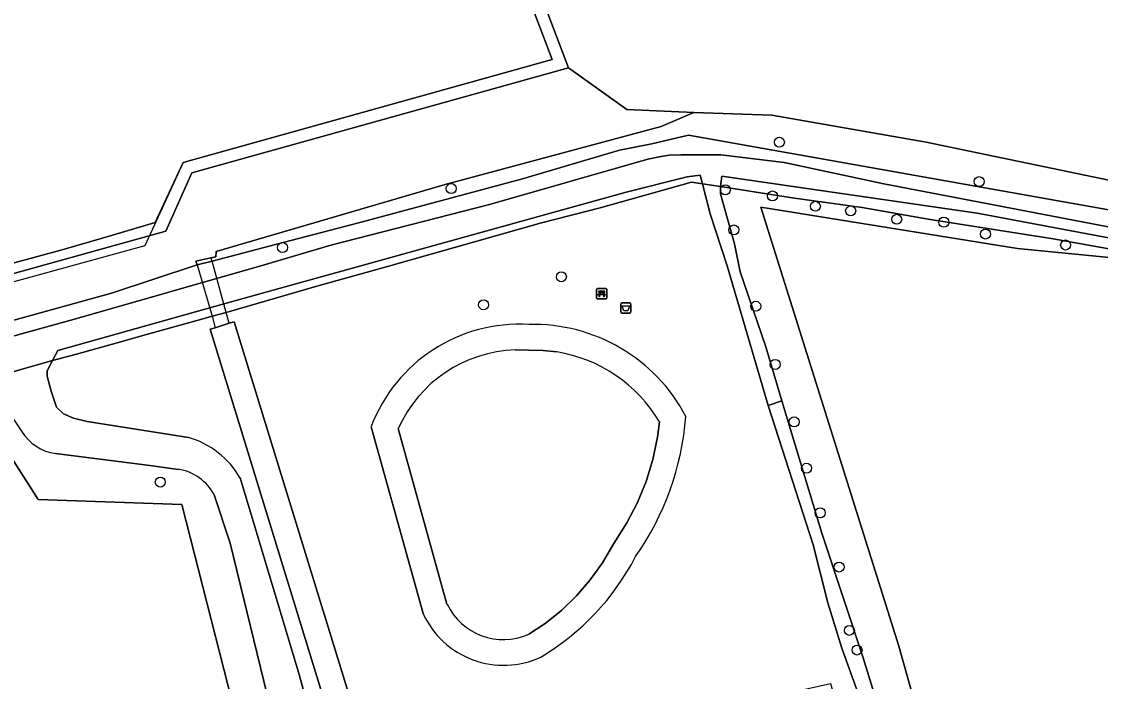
# Model space of a CAD drawing. Extents: x 164494 to 166241, y 382475 to 384495.
# Drawn here: x 164898.8 to 165004.2, y 383564.6 to 383629.1 of the extents above; entities that cross this region are included whole.
import ezdxf

# ---------------------------------------------------------------- set-up
doc = ezdxf.new("R2010")
doc.units = 0
for name, color, linetype in [('IMGEO_Afvalbak', 7, 'Continuous'), ('IMGEO_Bank', 7, 'Continuous'), ('IMGEO_Boom', 7, 'Continuous'), ('IMGEO_Bouwland', 7, 'Continuous'), ('IMGEO_Dek', 7, 'Continuous'), ('IMGEO_Erf', 7, 'Continuous'), ('IMGEO_Grasland_agrarisch', 7, 'Continuous'), ('IMGEO_Grasland_overig', 7, 'Continuous'), ('IMGEO_Groenvoorziening', 7, 'Continuous'), ('IMGEO_Haag', 7, 'Continuous'), ('IMGEO_Hek', 7, 'Continuous'), ('IMGEO_Loofbos', 7, 'Continuous'), ('IMGEO_Meer_plas_ven_vijver', 7, 'Continuous'), ('IMGEO_Oever', 7, 'Continuous'), ('IMGEO_Voetpad_open', 7, 'Continuous'), ('IMGEO_Waterloop', 7, 'Continuous')]:
    doc.layers.add(name, color=color, linetype=linetype)

msp = doc.modelspace()

# ---------------------------------------------------------------- linework, layer by layer
at = {"layer": 'IMGEO_Afvalbak'}
for p, q in [((164957.36, 383600.69), (164957.36, 383601.49)), ((164957.36, 383601.49), (164957.36, 383600.69)), ((164957.46, 383601.59), (164958.25, 383601.59)), ((164958.25, 383601.59), (164957.46, 383601.59)), ((164958.35, 383601.49), (164958.35, 383600.69)), ((164958.35, 383600.69), (164958.35, 383601.49)), ((164958.25, 383600.59), (164957.46, 383600.59)), ((164957.46, 383600.59), (164958.25, 383600.59))]:
    msp.add_line(p, q, dxfattribs=at)
msp.add_lwpolyline([(164957.5, 383601.31), (164958.2, 383601.31), (164958.05, 383600.83), (164957.65, 383600.83), (164957.5, 383601.31)], dxfattribs=at)
for centre, start, end in [((164957.46, 383601.49), 90, 180), ((164957.46, 383601.49), 90, 180), ((164958.25, 383601.49), 0, 90), ((164958.25, 383601.49), 360, 90), ((164957.46, 383600.69), 180, 270), ((164957.46, 383600.69), 180, 270), ((164958.25, 383600.69), 270, 0), ((164958.25, 383600.69), 270, 0)]:
    msp.add_arc(centre, 0.1, start, end, dxfattribs=at)
at = {"layer": 'IMGEO_Bank'}
for p, q in [((164955, 383602.07), (164955, 383602.91)), ((164955, 383602.91), (164955, 383602.07)), ((164955.07, 383602.99), (164955.91, 383602.99)), ((164955.91, 383602.99), (164955.07, 383602.99)), ((164955.99, 383602.92), (164955.99, 383602.08)), ((164955.99, 383602.08), (164955.99, 383602.92)), ((164955.92, 383601.99), (164955.08, 383601.99)), ((164955.08, 383601.99), (164955.92, 383601.99)), ((164955.3, 383602.5), (164955.3, 383602.6)), ((164955.69, 383602.39), (164955.3, 383602.39)), ((164955.64, 383602.61), (164955.35, 383602.61)), ((164955.35, 383602.6), (164955.35, 383602.5)), ((164955.35, 383602.49), (164955.64, 383602.49)), ((164955.64, 383602.5), (164955.64, 383602.6)), ((164955.69, 383602.6), (164955.69, 383602.5))]:
    msp.add_line(p, q, dxfattribs=at)
for points in [[(164955.24, 383602.39), (164955.1, 383602.39), (164955.21, 383602.49), (164955.3, 383602.49)], [(164955.3, 383602.61), (164955.21, 383602.61), (164955.21, 383602.77), (164955.78, 383602.77), (164955.78, 383602.61), (164955.69, 383602.61)], [(164955.29, 383602.38), (164955.29, 383602.18), (164955.25, 383602.18), (164955.25, 383602.38)], [(164955.69, 383602.49), (164955.78, 383602.49), (164955.89, 383602.39), (164955.75, 383602.39)], [(164955.74, 383602.38), (164955.74, 383602.18), (164955.7, 383602.18), (164955.7, 383602.38)]]:
    msp.add_lwpolyline(points, dxfattribs=at)
for centre, radius, start, end in [((164955.07, 383602.91), 0.0779, 92.4484, 184.2845), ((164955.07, 383602.91), 0.0779, 92.4484, 184.2845), ((164955.92, 383602.91), 0.0779, 2.4484, 94.2845), ((164955.92, 383602.91), 0.0779, 2.4484, 94.2845), ((164955.07, 383602.07), 0.0779, 182.4484, 274.2845), ((164955.07, 383602.07), 0.0779, 182.4484, 274.2845), ((164955.24, 383602.38), 0.00671, 2.8957, 87.1043), ((164955.3, 383602.38), 0.00671, 92.8957, 177.1043), ((164955.3, 383602.6), 0.00671, 2.8957, 87.1043), ((164955.3, 383602.5), 0.00671, 272.8957, 357.1043), ((164955.35, 383602.6), 0.00671, 92.8957, 177.1043), ((164955.35, 383602.5), 0.00671, 182.8957, 267.1043), ((164955.64, 383602.6), 0.00671, 2.8957, 87.1043), ((164955.64, 383602.5), 0.00671, 272.8957, 357.1043), ((164955.69, 383602.6), 0.00671, 92.8957, 177.1043), ((164955.69, 383602.5), 0.00671, 182.8957, 267.1043), ((164955.69, 383602.38), 0.00671, 2.8957, 87.1043), ((164955.75, 383602.38), 0.00671, 92.8957, 177.1043), ((164955.92, 383602.07), 0.0779, 272.4484, 4.2845), ((164955.92, 383602.07), 0.0779, 272.4484, 4.2845)]:
    msp.add_arc(centre, radius, start, end, dxfattribs=at)
at = {"layer": 'IMGEO_Boom'}
for centre in [(164972.86, 383617.29), (164992.39, 383613.44), (164940.79, 383612.76), (164967.58, 383612.64), (164972.19, 383612.04), (164976.38, 383611.03), (164979.83, 383610.58), (164984.33, 383609.76), (164968.41, 383608.72), (164988.94, 383609.48), (164993.01, 383608.32), (164924.3, 383607), (165000.84, 383607.25), (164951.55, 383604.15), (164943.95, 383601.41), (164970.55, 383601.27), (164972.45, 383595.58), (164974.31, 383589.97), (164975.52, 383585.44), (164912.35, 383584.09), (164976.85, 383581.08), (164978.7, 383575.79), (164979.7, 383569.6), (164980.45, 383567.68)]:
    msp.add_circle(centre, 0.489, dxfattribs=at)
at = {"layer": 'IMGEO_Bouwland'}
msp.add_lwpolyline([(164816.55, 383583.41), (164902.62, 383606.74), (164906.79, 383607.95), (164911.84, 383609.44), (164914.57, 383615.3), (164950.65, 383625.36), (164939.7, 383654.17), (164934.41, 383668.07), (164935.49, 383668.59), (164952.24, 383624.56), (164957.95, 383620.5), (164964.5, 383620.21), (164972.14, 383619.93), (164987.22, 383617.3), (165008.51, 383612.87)], dxfattribs=at)
at = {"layer": 'IMGEO_Dek'}
msp.add_lwpolyline([(164917.42, 383605.66), (164917.29, 383605.99), (164915.83, 383605.67), (164915.95, 383605.32), (164917.41, 383600.29), (164917.71, 383599.17), (164919.08, 383599.62), (164918.79, 383600.67)], close=True, dxfattribs=at)
at = {"layer": 'IMGEO_Erf'}
msp.add_lwpolyline([(164920.62, 383557.77), (164914.46, 383581.9), (164900.41, 383582.4), (164895.68, 383589.74), (164848.39, 383576.71), (164847.12, 383581.32), (164808.73, 383571.24), (164817.84, 383532.83)], dxfattribs=at)
at = {"layer": 'IMGEO_Grasland_agrarisch'}
for points in [[(164974.35, 383611.81), (164970.6, 383612.41), (164967.11, 383612.96), (164967.11, 383612.24), (164968.48, 383607.36), (164969.03, 383604.62), (164971.54, 383597.29), (164973.11, 383592.03), (164977, 383579.1), (164981.06, 383566.91), (164989.48, 383539.45), (164997.4, 383510.55), (164997.74, 383510.6), (164995.51, 383518.81), (164998.25, 383519.23), (164984.55, 383568.05), (164971.06, 383610.94), (164996.14, 383606.9), (165015.42, 383605.02), (164999.61, 383607.84), (164987.41, 383609.77), (164980.94, 383610.91)], [(165015.42, 383605.02), (164996.14, 383606.9), (164971.06, 383610.94), (164984.55, 383568.05), (164998.25, 383519.23), (165000.55, 383511.04), (165036.43, 383516.65), (165037.14, 383516.76), (165035.14, 383525.13), (165030.59, 383544.75), (165021.01, 383586.79), (165023.61, 383587.29), (165022.62, 383592.14), (165019.44, 383591.92)]]:
    msp.add_lwpolyline(points, close=True, dxfattribs=at)
at = {"layer": 'IMGEO_Grasland_overig'}
for points in [[(165008.51, 383612.87), (164987.22, 383617.3), (164972.14, 383619.93), (164964.5, 383620.21), (164961.32, 383618.82), (164940.19, 383613.17), (164917.8, 383606.63), (164917.79, 383606.09), (164917.29, 383605.99), (164915.83, 383605.67), (164915.95, 383605.32), (164917.42, 383605.66), (164923.62, 383607.29), (164931.98, 383609.47), (164947.75, 383613.72), (164957.24, 383616.51), (164960.38, 383617.14), (164963.99, 383617.99), (165063.54, 383600.29)], [(164967.77, 383605.22), (164966.1, 383610.3), (164965.36, 383613.22), (164964.27, 383613.39), (164955.36, 383610.88), (164949.6, 383609.42), (164934.55, 383605.16), (164927.64, 383603.22), (164918.79, 383600.67), (164917.41, 383600.29), (164916.63, 383600.07), (164911, 383598.49), (164908.13, 383597.68), (164904.16, 383596.59), (164901.82, 383595.96), (164901.28, 383594.96), (164901.3, 383594.42), (164901.68, 383592.96), (164902.19, 383591.4), (164902.9, 383590.75), (164903.85, 383590.34), (164905.19, 383590), (164915.11, 383588.45)], [(165000.21, 383496.32), (165000, 383497.12), (164999.27, 383500), (164998.74, 383502.2), (164997.99, 383504.36), (164991.42, 383527.2), (164989.97, 383533.7), (164980.39, 383563.89), (164978.96, 383567.87), (164977.61, 383572.29), (164976.18, 383577.96), (164971.75, 383591.57), (164967.77, 383605.22)], [(164920.15, 383584.49), (164925.92, 383565.28), (164931.61, 383544.38), (164938.51, 383519.14), (164942.09, 383505.68), (164932.48, 383549.41), (164917.23, 383599.02), (164917.71, 383599.17), (164919.08, 383599.62), (164919.56, 383599.76), (164933.53, 383554.47), (164935.81, 383555.05), (164977.85, 383564.41), (164998.77, 383492.32), (164993.52, 383472.03), (164993.13, 383471.88), (164996.41, 383470.35), (164997.24, 383472.65), (164998.13, 383475.1), (165000, 383481.4), (165001.14, 383486.78)], [(164919.56, 383599.76), (164919.08, 383599.62), (164917.71, 383599.17), (164917.23, 383599.02), (164932.48, 383549.41), (164942.09, 383505.68)], [(164942.43, 383502.5), (164944.52, 383491.74), (164944.35, 383489.72), (164946.79, 383488.86), (164947, 383492.11), (164934.9, 383550.04), (164933.53, 383554.47), (164919.56, 383599.76)], [(164938.03, 383571.26), (164932.96, 383589.5)]]:
    msp.add_lwpolyline(points, dxfattribs=at)
for centre, radius, start, end in [((164947.45, 383584.02), 15.49, 86.5691, 159.2586), ((164948.84, 383582.67), 16.82, 27.7272, 91.5446), ((164936.21, 383592.63), 27.59, 324.994, 355.5601), ((164912.71, 383580.21), 8.58, 29.8844, 73.7449), ((164936.86, 383588.28), 24.77, 300.7736, 332.396), ((164945.89, 383574.82), 8.63, 204.3898, 294.9736)]:
    msp.add_arc(centre, radius, start, end, dxfattribs=at)
at = {"layer": 'IMGEO_Groenvoorziening'}
for points in [[(164815.99, 383581.68), (164912.9, 383608.61), (164915.43, 383614.29), (164952.24, 383624.56), (164935.49, 383668.59), (164934.41, 383668.07), (164939.7, 383654.17), (164950.65, 383625.36), (164914.57, 383615.3), (164911.84, 383609.44), (164906.79, 383607.95), (164902.62, 383606.74), (164816.55, 383583.41)], [(164807.84, 383574.95), (164907.59, 383602.56), (164915.95, 383605.32), (164915.83, 383605.67), (164917.29, 383605.99), (164917.79, 383606.09), (164917.8, 383606.63), (164940.19, 383613.17), (164961.32, 383618.82), (164964.5, 383620.21), (164957.95, 383620.5), (164952.24, 383624.56), (164915.43, 383614.29), (164912.9, 383608.61), (164815.99, 383581.68)]]:
    msp.add_lwpolyline(points, dxfattribs=at)
at = {"layer": 'IMGEO_Haag'}
msp.add_lwpolyline([(164815.99, 383581.68), (164912.9, 383608.61), (164915.43, 383614.29), (164952.24, 383624.56), (164935.49, 383668.59), (164934.41, 383668.07), (164939.7, 383654.17), (164950.65, 383625.36), (164914.57, 383615.3), (164911.84, 383609.44), (164906.79, 383607.95), (164902.62, 383606.74), (164816.55, 383583.41)], dxfattribs=at)
at = {"layer": 'IMGEO_Hek'}
msp.add_lwpolyline([(164939.7, 383654.17), (164950.65, 383625.36), (164914.57, 383615.3), (164910.85, 383607.16), (164817.05, 383581.41)], dxfattribs=at)
at = {"layer": 'IMGEO_Loofbos'}
for points in [[(164897.28, 383591.3), (164896.62, 383594.49), (164889.88, 383592.79), (164880.39, 383590.23), (164847.12, 383581.32), (164848.39, 383576.71), (164895.68, 383589.74), (164900.41, 383582.4), (164914.46, 383581.9), (164920.62, 383557.77)], [(164914.08, 383585.33), (164911.6, 383585.68), (164902.12, 383586.88)], [(164923.11, 383561.98), (164919.18, 383578.11), (164917.63, 383582.83)]]:
    msp.add_lwpolyline(points, dxfattribs=at)
for centre, radius, start, end in [((164902.69, 383591.37), 4.53, 210.6729, 262.8172), ((164913.38, 383580.59), 4.8, 27.8377, 81.6116)]:
    msp.add_arc(centre, radius, start, end, dxfattribs=at)
at = {"layer": 'IMGEO_Meer_plas_ven_vijver'}
for points in [[(164951.1, 383596.81), (164949.78, 383596.95), (164948.34, 383596.98), (164947.05, 383597)], [(164935.61, 383589.32), (164940.37, 383572.16)], [(164948.36, 383569.22), (164949.96, 383570.27), (164951.56, 383571.55), (164953.04, 383572.98), (164954.37, 383574.53), (164955.56, 383576.19), (164956.68, 383578.1), (164957.96, 383580.12), (164958.99, 383582.1), (164959.83, 383584.16), (164960.49, 383586.29), (164960.96, 383588.48), (164961.14, 383589.96)]]:
    msp.add_lwpolyline(points, dxfattribs=at)
for centre, radius, start, end in [((164947.44, 383584.05), 12.95, 91.717, 156.0021), ((164948.87, 383582.75), 14.23, 30.4446, 80.9827), ((164945.89, 383574.81), 6.11, 205.5993, 293.8573)]:
    msp.add_arc(centre, radius, start, end, dxfattribs=at)
at = {"layer": 'IMGEO_Oever'}
for points in [[(164963.99, 383617.99), (164960.38, 383617.14), (164957.24, 383616.51), (164947.75, 383613.72), (164931.98, 383609.47), (164923.62, 383607.29), (164917.42, 383605.66), (164915.95, 383605.32), (164907.59, 383602.56), (164807.84, 383574.95)], [(165064.87, 383597.04), (165005.54, 383607.85), (164992.18, 383610.36), (164967.25, 383613.99), (164967.11, 383612.96), (164970.6, 383612.41), (164974.35, 383611.81), (164980.94, 383610.91), (164987.41, 383609.77), (164999.61, 383607.84), (165015.42, 383605.02), (165020.18, 383604.17), (165026.22, 383603.09), (165042.23, 383600.26), (165045.91, 383599.47), (165047.75, 383599.22), (165063.67, 383596.42), (165064.85, 383596.21), (165066.11, 383595.98), (165066.32, 383597.46), (165066.62, 383599.75), (165063.54, 383600.29), (164963.99, 383617.99)], [(164808.07, 383573.74), (164839.5, 383582.44), (164881, 383593.65), (164904.2, 383600.06), (164922.41, 383605.28), (164929.02, 383607.23), (164944.53, 383611.21), (164959.99, 383615.65), (164961.1, 383615.87), (164962.08, 383616.04), (164963.23, 383616.06), (164964.57, 383616.06), (164967.13, 383616.07), (164973.33, 383615.3), (164983.07, 383613.24), (165005.7, 383608.91)], [(164947.05, 383597), (164948.34, 383596.98), (164949.78, 383596.95), (164951.1, 383596.81)], [(164932.96, 383589.5), (164938.03, 383571.26)], [(164940.37, 383572.16), (164935.61, 383589.32)], [(164961.14, 383589.96), (164960.96, 383588.48), (164960.49, 383586.29), (164959.83, 383584.16), (164958.99, 383582.1), (164957.96, 383580.12), (164956.68, 383578.1), (164955.56, 383576.19), (164954.37, 383574.53), (164953.04, 383572.98), (164951.56, 383571.55), (164949.96, 383570.27), (164948.36, 383569.22)]]:
    msp.add_lwpolyline(points, dxfattribs=at)
msp.add_lwpolyline([(164934.55, 383605.16), (164949.6, 383609.42), (164955.36, 383610.88), (164964.27, 383613.39), (164965.36, 383613.22), (164965.11, 383614.07), (164963.86, 383613.91), (164957.87, 383612.41), (164936.64, 383606.53), (164918.69, 383601.54), (164902.35, 383596.93), (164901.82, 383595.96), (164904.16, 383596.59), (164908.13, 383597.68), (164911, 383598.49), (164916.63, 383600.07), (164917.41, 383600.29), (164918.79, 383600.67), (164927.64, 383603.22)], close=True, dxfattribs=at)
for centre, radius, start, end in [((164947.45, 383584.02), 15.49, 86.5691, 159.2586), ((164948.84, 383582.67), 16.82, 27.7272, 91.5446), ((164947.44, 383584.05), 12.95, 91.717, 156.0021), ((164948.87, 383582.75), 14.23, 30.4446, 80.9827), ((164936.21, 383592.63), 27.59, 324.994, 355.5601), ((164936.86, 383588.28), 24.77, 300.7736, 332.396), ((164945.89, 383574.82), 8.63, 204.3898, 294.9736), ((164945.89, 383574.81), 6.11, 205.5993, 293.8573)]:
    msp.add_arc(centre, radius, start, end, dxfattribs=at)
at = {"layer": 'IMGEO_Voetpad_open'}
msp.add_lwpolyline([(164917.42, 383605.66), (164917.29, 383605.99), (164915.83, 383605.67), (164915.95, 383605.32), (164917.41, 383600.29), (164917.71, 383599.17), (164919.08, 383599.62), (164918.79, 383600.67)], close=True, dxfattribs=at)
at = {"layer": 'IMGEO_Waterloop'}
for points in [[(165005.7, 383608.91), (164983.07, 383613.24), (164973.33, 383615.3), (164967.13, 383616.07), (164964.57, 383616.06), (164963.23, 383616.06), (164962.08, 383616.04), (164961.1, 383615.87), (164959.99, 383615.65), (164944.53, 383611.21), (164929.02, 383607.23), (164922.41, 383605.28), (164904.2, 383600.06), (164881, 383593.65), (164839.5, 383582.44), (164808.07, 383573.74), (164808.48, 383572.19), (164892.39, 383594.31), (164896.43, 383595.39), (164896.62, 383594.49), (164901.82, 383595.96), (164902.35, 383596.93), (164918.69, 383601.54)], [(164918.69, 383601.54), (164936.64, 383606.53), (164957.87, 383612.41), (164963.86, 383613.91), (164965.11, 383614.07), (164965.36, 383613.22), (164967.11, 383612.96), (164967.25, 383613.99), (164992.18, 383610.36), (165005.54, 383607.85), (165064.87, 383597.04)], [(164901.82, 383595.96), (164896.62, 383594.49), (164897.28, 383591.3), (164898.79, 383589.06)], [(164915.11, 383588.45), (164905.19, 383590), (164903.85, 383590.34), (164902.9, 383590.75), (164902.19, 383591.4), (164901.68, 383592.96), (164901.3, 383594.42), (164901.28, 383594.96), (164901.82, 383595.96)], [(164973.11, 383592.03), (164971.75, 383591.57), (164976.18, 383577.96), (164977.61, 383572.29), (164978.96, 383567.87), (164980.39, 383563.89), (164989.97, 383533.7), (164991.42, 383527.2), (164997.99, 383504.36), (164998.74, 383502.2), (164999.27, 383500), (165000, 383497.12), (165000.21, 383496.32)], [(165001.14, 383486.78), (165000, 383481.4), (164998.13, 383475.1), (164997.24, 383472.65), (164996.41, 383470.35), (164997.61, 383470.12), (164998.57, 383473.94), (165000, 383477.73), (165002.11, 383484.47), (165002.38, 383489.05), (165001.51, 383495.11), (165000.29, 383500), (165000, 383501.06), (164997.4, 383510.55), (164989.48, 383539.45), (164981.06, 383566.91), (164977, 383579.1), (164973.11, 383592.03)], [(164902.12, 383586.88), (164911.6, 383585.68), (164914.08, 383585.33)], [(164942.09, 383505.68), (164938.51, 383519.14), (164931.61, 383544.38), (164925.92, 383565.28), (164920.15, 383584.49)], [(164917.63, 383582.83), (164919.18, 383578.11), (164923.11, 383561.98)]]:
    msp.add_lwpolyline(points, dxfattribs=at)
msp.add_lwpolyline([(164967.11, 383612.96), (164965.36, 383613.22), (164966.1, 383610.3), (164967.77, 383605.22), (164971.75, 383591.57), (164973.11, 383592.03), (164971.54, 383597.29), (164969.03, 383604.62), (164968.48, 383607.36), (164967.11, 383612.24)], close=True, dxfattribs=at)
for centre, radius, start, end in [((164902.69, 383591.37), 4.53, 210.6729, 262.8172), ((164912.71, 383580.21), 8.58, 29.8844, 73.7449), ((164913.38, 383580.59), 4.8, 27.8377, 81.6116)]:
    msp.add_arc(centre, radius, start, end, dxfattribs=at)

doc.saveas('drawing.dxf')
